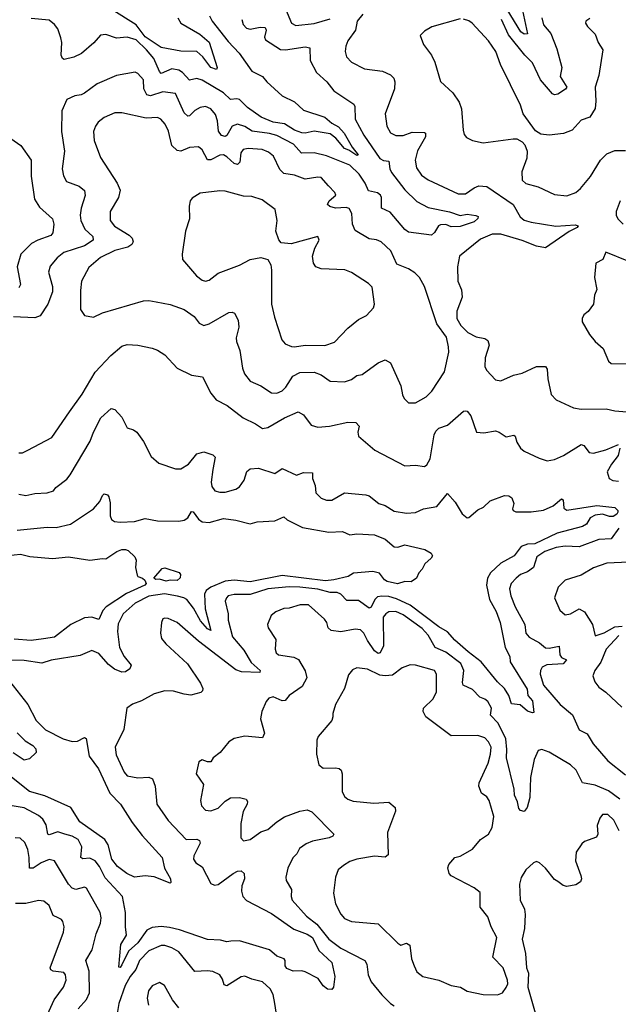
# Model space of a CAD drawing. Extents: x 1678431 to 1860718, y 384618 to 522882.
# Tile 323 of 473: x 1761900 to 1765265, y 501330 to 506864. Entities that reach past the tile are written whole.
import ezdxf

# ---------------------------------------------------------------- set-up
doc = ezdxf.new("R2010")
doc.units = 0

msp = doc.modelspace()

# ---------------------------------------------------------------- linework, layer by layer
at = {"layer": '0CON10XD'}
for points in [[(1762966.9, 506885), (1762982.5, 506855), (1763071.9, 506741.9), (1763134.4, 506675), (1763205.6, 506575), (1763264.7, 506544.7), (1763288.9, 506515), (1763375, 506435.6), (1763445, 506402.2), (1763495, 506355.7), (1763615, 506316.2), (1763655, 506282.2), (1763692.2, 506262.2), (1763724.6, 506225), (1763767.8, 506147.8), (1763802.5, 506105), (1763795, 506100), (1763750.5, 506130.5), (1763725, 506140.4), (1763677.1, 506197.1), (1763645, 506222.4), (1763555, 506236.3), (1763505, 506225.8), (1763485, 506227.6), (1763445, 506243.5), (1763387.7, 506277.7), (1763325, 506288.5), (1763257.3, 506315), (1763180, 506370), (1763135, 506415.3), (1763120.8, 506419.2), (1763085, 506414.5), (1763045, 506452.6), (1762925, 506524.7), (1762895, 506534), (1762855, 506524.5), (1762815, 506566.7), (1762795, 506579.1), (1762755, 506587.5), (1762695, 506562.2), (1762685, 506572.2), (1762653.5, 506645), (1762613.6, 506695), (1762555, 506749.8), (1762503.6, 506766.4), (1762445, 506760.8), (1762385, 506780.6), (1762355, 506777.1), (1762316, 506734), (1762246.8, 506673.2), (1762205, 506653.2), (1762149.7, 506639.7), (1762140.8, 506645), (1762133.8, 506663.8), (1762136.7, 506735), (1762131.2, 506761.2), (1762115, 506812), (1762095, 506836.9), (1762065, 506860.6), (1761965, 506870.9)], [(1762789.1, 506875), (1762806.5, 506845), (1762913.2, 506783.2), (1762965, 506736.6), (1763010.6, 506595), (1763006.8, 506583.2), (1762974.4, 506595), (1762929.4, 506655), (1762895, 506684.5), (1762805, 506686.7), (1762695, 506706.9), (1762605, 506767.2), (1762554.4, 506835), (1762415, 506922.5)], [(1763394.7, 506924.7), (1763428.5, 506845), (1763451.8, 506831.8), (1763555, 506841.4), (1763645, 506868.9)], [(1763829.4, 506895), (1763797.1, 506855), (1763786.7, 506805), (1763744.7, 506745.3), (1763732.9, 506715), (1763730, 506685), (1763737.5, 506655), (1763764.2, 506625), (1763838.3, 506588.3), (1763940, 506575), (1763983.7, 506553.7), (1764002.9, 506535), (1764008.5, 506515), (1764007.5, 506475), (1763953.5, 506335), (1763962.9, 506265), (1763985, 506228.6), (1764015, 506213.3), (1764055, 506213.1), (1764105, 506231.1), (1764175, 506230), (1764180.8, 506225), (1764180.5, 506205), (1764135, 506126.2), (1764123.6, 506075), (1764130.6, 506030.6), (1764159.1, 505989.1), (1764195, 505964.4), (1764365, 505884.4), (1764405, 505884.5), (1764455, 505918.6), (1764480.9, 505929.1), (1764525, 505925.5), (1764672.7, 505825), (1764713.5, 505755), (1764735, 505737.3), (1764775, 505725.4), (1764913.2, 505703.2), (1765021.4, 505711.4), (1765038, 505705), (1765032.5, 505695), (1764987.6, 505672.4), (1764855, 505582.2), (1764805, 505590), (1764725, 505622.4), (1764605, 505657.6), (1764555, 505659.1), (1764490, 505630), (1764371.4, 505535), (1764360, 505475), (1764362.1, 505395), (1764382.7, 505345), (1764387.5, 505305), (1764357.3, 505225), (1764356.7, 505185), (1764378.6, 505145), (1764418.8, 505105), (1764465, 505081.9), (1764515, 505072.5), (1764530.3, 505060.3), (1764538.6, 505035), (1764517, 504963), (1764513.7, 504913.7), (1764523.6, 504893.6), (1764575, 504838.8), (1764605, 504834.2), (1764675, 504865.7), (1764725, 504876.9), (1764805, 504914.5), (1764855, 504913.8), (1764865, 504900), (1764867.5, 504845), (1764886.8, 504756.8), (1764915, 504728), (1765012.2, 504682.2), (1765055, 504674.5), (1765197, 504677), (1765245.8, 504665.8), (1765335, 504657.8)], [(1764834, 506875), (1764843.2, 506835), (1764886.1, 506786.1), (1764919.9, 506699.9), (1764946.5, 506595), (1764938.5, 506545), (1764974.3, 506485), (1764967, 506473), (1764925, 506444.6), (1764905, 506441.1), (1764895, 506446.9), (1764826.3, 506526.3), (1764782.1, 506622.1), (1764738.4, 506665), (1764648, 506778), (1764607.5, 506865)], [(1764726.9, 506915), (1764754.3, 506785), (1764735, 506781.6), (1764717.6, 506795), (1764640.2, 506920.2)], [(1763148.9, 506865), (1763156.3, 506836.3), (1763175, 506816.9), (1763195, 506811.1), (1763251.9, 506821.9), (1763279.8, 506819.8), (1763285.4, 506805.4), (1763275.4, 506765.4), (1763281.3, 506751.3), (1763366, 506696), (1763393.7, 506693.7), (1763505, 506711.8), (1763530, 506705), (1763532.9, 506635), (1763567.5, 506567.5), (1763626.9, 506515), (1763665, 506464.5), (1763778.8, 506388.8), (1763784.5, 506375), (1763785.4, 506305), (1763833.5, 506215), (1763925, 506083.9), (1763945, 506072.4), (1763975, 506069.4), (1763980.3, 506025), (1763990.6, 506005), (1764065, 505908.2), (1764131.9, 505841.9), (1764195, 505808.8), (1764315, 505784.7), (1764375, 505763.6), (1764415, 505770.5), (1764463.9, 505763.9), (1764477, 505757), (1764475.6, 505745.6), (1764455, 505727.3), (1764375, 505702.1), (1764325, 505699.6), (1764295, 505713.3), (1764265, 505711.4), (1764254.5, 505705.5), (1764232.2, 505667.8), (1764215, 505653.5), (1764085, 505670), (1764064.4, 505685), (1763982.2, 505782.2), (1763934.5, 505805), (1763933.4, 505863.4), (1763927.9, 505877.9), (1763911.1, 505891.1), (1763861.2, 505901.2), (1763841.9, 505945), (1763808.8, 505995), (1763755, 506046.7), (1763625, 506098.4), (1763555, 506114.7), (1763483.2, 506113.2), (1763438.5, 506165), (1763345, 506213), (1763305, 506224.3), (1763207.3, 506237.3), (1763165, 506262.9), (1763125, 506276.6), (1763095, 506266.2), (1763065, 506212.9), (1763055, 506206.9), (1763035, 506212.7), (1763018.1, 506238.1), (1763011.9, 506295), (1763001, 506331), (1762975, 506362.9), (1762945, 506375.4), (1762915, 506370.8), (1762885, 506353.1), (1762855, 506322.9), (1762845, 506320.9), (1762825, 506340.5), (1762775, 506448.1), (1762705, 506458.1), (1762635, 506435.9), (1762615, 506440.9), (1762597.2, 506475), (1762595, 506526.2), (1762565, 506561.2), (1762548.3, 506568.3), (1762445, 506550.8), (1762335, 506503.5), (1762265, 506450.6), (1762245, 506442.2), (1762210, 506435), (1762165.8, 506415), (1762137.8, 506352.2), (1762135.5, 506235), (1762151.2, 506125), (1762139.5, 506025), (1762146.6, 505986.6), (1762163.4, 505953.4), (1762235, 505927.8), (1762263.6, 505903.6), (1762268.1, 505875), (1762245.3, 505804.7), (1762240.4, 505765), (1762243.8, 505735), (1762265.9, 505685.9), (1762311.8, 505645), (1762313.1, 505625), (1762265, 505592), (1762147.5, 505555), (1762110, 505525), (1762071.7, 505478.3), (1762061.8, 505445), (1762084.6, 505364.6), (1762085.3, 505334.7), (1762058.9, 505265), (1762015, 505198.6), (1761985, 505188.9), (1761865, 505194.4)], [(1764375, 506868.1), (1764216.8, 506823.2), (1764175, 506800), (1764150, 506775), (1764169.2, 506725), (1764214.4, 506664.4), (1764234.2, 506625), (1764265.8, 506515.8), (1764335, 506452), (1764370.2, 506400.2), (1764383, 506363)], [(1765105, 506870), (1765082.5, 506855), (1765080, 506845), (1765091.2, 506825), (1765135, 506782), (1765151.4, 506735), (1765178.1, 506695), (1765155, 506550), (1765134.7, 506485), (1765138.7, 506405), (1765134.6, 506365.4), (1765105, 506316), (1765055, 506298.8), (1765005, 506242), (1764956.4, 506223.6), (1764875, 506215.5), (1764829.4, 506219.4), (1764799.1, 506239.1), (1764728.9, 506335), (1764715, 506383.8), (1764602.2, 506612.2), (1764576.5, 506685), (1764535, 506745.6), (1764443.8, 506843.8), (1764425, 506858.1), (1764395, 506867.1)], [(1764125, 504710.8), (1764185, 504744.4), (1764216.7, 504775), (1764288.2, 504885), (1764311.4, 504995), (1764310.9, 505025), (1764298.6, 505078.6), (1764244.4, 505155), (1764174.7, 505364.7), (1764147.5, 505415), (1764120.6, 505440.6), (1764085, 505462.7), (1764018.9, 505488.9), (1763986.4, 505565), (1763931.4, 505615), (1763905, 505627.1), (1763865, 505631.1), (1763785, 505679.2), (1763771.2, 505715), (1763767.7, 505775), (1763752.7, 505802.7), (1763735, 505808), (1763675.2, 505805.2), (1763644.1, 505814.1), (1763630.8, 505825), (1763638.6, 505845), (1763677, 505877), (1763672, 505892), (1763635, 505930), (1763595, 505976.7), (1763575, 505979.5), (1763505, 505967.5), (1763445, 505989.2), (1763385, 505998.5), (1763361.5, 506021.5), (1763326.5, 506096.5), (1763298.3, 506118.3), (1763263.5, 506133.5), (1763185, 506139.3), (1763156.2, 506133.8), (1763142.4, 506115), (1763137, 506063), (1763125, 506050), (1763105, 506055.8), (1763065, 506093.8), (1763045, 506103.7), (1763025, 506102), (1762975, 506075.5), (1762956.4, 506076.4), (1762925, 506132.9), (1762905, 506148.9), (1762855.4, 506144.6), (1762805, 506125.5), (1762785, 506128.1), (1762756.1, 506156.1), (1762736.3, 506236.3), (1762717.3, 506277.3), (1762692.5, 506305), (1762675, 506313.5), (1762610.2, 506310.2), (1762475, 506339.5), (1762435, 506340), (1762375.4, 506314.6), (1762341.9, 506288.1), (1762325.6, 506265), (1762314.4, 506234.4), (1762318.1, 506185), (1762355, 506090), (1762448.5, 505945), (1762465.5, 505905), (1762454.6, 505865), (1762408.9, 505785), (1762408.8, 505735), (1762433.8, 505703.8), (1762515, 505653.1), (1762531.9, 505635), (1762537.1, 505615), (1762529.7, 505600.3), (1762508.8, 505585), (1762434.3, 505565.7), (1762355, 505527.5), (1762288.9, 505471.1), (1762246.7, 505395), (1762241.1, 505341.1), (1762242, 505235), (1762265, 505201.2), (1762315, 505192), (1762365, 505216.9), (1762595, 505284.4), (1762625.6, 505285.6), (1762667.6, 505277.6), (1762745, 505263.1), (1762823.8, 505235), (1762880.8, 505195), (1762908.9, 505158.9), (1762935, 505145.8), (1762965, 505154.2), (1763075, 505217.5), (1763095, 505220), (1763106.7, 505215), (1763127.1, 505175), (1763131.5, 505135), (1763116.4, 505075), (1763117.8, 505055), (1763137.5, 505005), (1763152.7, 504905), (1763163.3, 504873.3), (1763195, 504831.5), (1763255, 504805.6), (1763315, 504766.9), (1763345, 504764.4), (1763375, 504778.1), (1763395, 504798.6), (1763435, 504860.5), (1763475, 504881.5), (1763555, 504882.5), (1763595, 504867.9), (1763645, 504832.5), (1763725, 504828.6), (1763765, 504842), (1763795, 504863.8), (1763825, 504870), (1763915.5, 504934.5), (1763955, 504952.5), (1763985, 504935.8), (1764042.5, 504805), (1764051.5, 504755), (1764061.4, 504735), (1764085, 504710.8), (1764125, 504710.8)], [(1764383, 506363), (1764392.3, 506242.3), (1764399.1, 506219.1), (1764412.2, 506202.2), (1764445, 506184.5), (1764505, 506171.2), (1764674.2, 506194.2), (1764695, 506193.3), (1764725, 506176.7), (1764740, 506160), (1764752.5, 506125), (1764750, 506085), (1764722, 506008), (1764725, 505961.2), (1764745, 505943.1), (1764813.3, 505925), (1764905, 505880.8), (1764975, 505874.2), (1765025, 505891.9), (1765052.2, 505915), (1765108.3, 505981.7), (1765165, 506074), (1765199.7, 506110.3), (1765245, 506127.8), (1765305, 506129.4)], [(1761793.3, 506235), (1761906.9, 506156.9), (1761964.5, 506075), (1761964.5, 505985), (1761982.7, 505855), (1762010.9, 505810.9), (1762084, 505744), (1762092.1, 505715), (1762085.6, 505665), (1762075, 505650.6), (1762001.4, 505625), (1761966.7, 505605), (1761907.1, 505545), (1761885.3, 505475), (1761903.8, 505375), (1761895, 505356.7)], [(1763445, 505024.7), (1763505, 505033.8), (1763615, 505033.3), (1763669.2, 505050.8), (1763745, 505129.2), (1763805, 505177.8), (1763848.5, 505201.5), (1763888.8, 505245), (1763894.2, 505265), (1763880.9, 505360.9), (1763861.1, 505381.1), (1763765, 505441.9), (1763728.2, 505458.2), (1763595, 505462.7), (1763564.6, 505474.6), (1763551.4, 505495), (1763545.7, 505535), (1763559.7, 505580.3), (1763582.5, 505625), (1763575.9, 505645.9), (1763425, 505604.3), (1763370, 505610), (1763356.5, 505626.5), (1763340.5, 505675), (1763346.5, 505735), (1763336.4, 505796.4), (1763262, 505852), (1763205, 505870.5), (1763158.3, 505871.7), (1763055, 505899.5), (1763025, 505901.1), (1762915, 505888.1), (1762870.3, 505859.7), (1762858.8, 505845), (1762852, 505815), (1762854.3, 505745), (1762832.9, 505675), (1762812.9, 505545), (1762814.2, 505515), (1762893.5, 505423.5), (1762925, 505400.6), (1762945, 505394.3), (1762965, 505400), (1763015, 505438.2), (1763135, 505483.5), (1763195, 505515.6), (1763255, 505526.7), (1763295.6, 505515.6), (1763310.8, 505485), (1763314.4, 505455), (1763314.5, 505265), (1763331.4, 505191.4), (1763372.5, 505065), (1763391.8, 505041.8), (1763427.5, 505027.5), (1763445, 505024.7)], [(1765274.4, 505845), (1765252.5, 505785), (1765252.5, 505765), (1765262.5, 505745), (1765292, 505715)], [(1765324.4, 505504.4), (1765195, 505557.5), (1765177.5, 505515), (1765138, 505495), (1765130, 505415), (1765143, 505347), (1765130, 505315), (1765125.8, 505265), (1765095, 505224), (1765071.2, 505205), (1765061.2, 505185), (1765062, 505165), (1765102.9, 505095), (1765135, 505054.3), (1765178.6, 505015), (1765210, 504945), (1765225, 504930.8), (1765325, 504929.6)], [(1762180.2, 504659.8), (1762250.8, 504759.2), (1762325, 504883.1), (1762412.9, 504977.1), (1762475, 505028.6), (1762505, 505038.6), (1762564.4, 505034.4), (1762645, 505018.1), (1762675.5, 505005.5), (1762715, 504980), (1762785, 504904.3), (1762865, 504865.8), (1762927, 504857), (1762974.2, 504765), (1763005, 504727.1), (1763065.3, 504695.3), (1763155.4, 504625.4), (1763225, 504593.1), (1763265, 504566.9), (1763295, 504572.2), (1763389.2, 504625), (1763465, 504659.4), (1763495, 504642.2), (1763539.2, 504585), (1763575, 504574.4), (1763640.7, 504579.3), (1763745, 504601.9), (1763788.8, 504598.8), (1763808.6, 504578.6), (1763800.8, 504545), (1763805, 504523.3), (1763896.2, 504445), (1764065, 504356.7), (1764125, 504359.2), (1764175, 504352), (1764189.1, 504360.9), (1764206.9, 504395), (1764228.8, 504531.2), (1764238.1, 504551.9), (1764255, 504568.1), (1764305, 504584.3), (1764395, 504664), (1764405, 504666), (1764415, 504664.2), (1764435, 504638), (1764466.7, 504545), (1764509.1, 504540.9), (1764575, 504552), (1764595, 504546), (1764635, 504520), (1764677.9, 504527.9), (1764685, 504523.3), (1764695, 504490), (1764715.6, 504455.6), (1764735, 504439.2), (1764818.9, 504398.9), (1764864.5, 504384.5), (1764905, 504391.5), (1764955.8, 504415), (1765055, 504475.7), (1765070, 504470), (1765101.2, 504431.2), (1765125, 504426.5), (1765195, 504445.4), (1765265, 504475.8)], [(1761895, 504197.8), (1761935, 504190), (1761985, 504200.5), (1762055, 504203.5), (1762090, 504215), (1762103.8, 504235), (1762165, 504280.8), (1762184, 504305), (1762295.8, 504494.2), (1762314.7, 504545.3), (1762355.7, 504625), (1762415, 504678), (1762435, 504673.3), (1762475, 504630), (1762505, 504570), (1762539.1, 504559.1), (1762558, 504545), (1762595, 504492.5), (1762639.3, 504409.3), (1762681.3, 504371.3), (1762775, 504338.8), (1762805, 504338.6), (1762849.2, 504365), (1762895, 504424.3), (1762935, 504434.2), (1762985, 504418), (1762998, 504405), (1762985.6, 504335.6), (1762977.1, 504265), (1762980.3, 504240.3), (1762996.7, 504215), (1763025, 504207.5), (1763055, 504208.1), (1763115, 504225.6), (1763135, 504238.6), (1763161.1, 504275), (1763175.8, 504324.2), (1763195, 504339.2), (1763243.2, 504343.2), (1763335, 504313.8), (1763375, 504342), (1763455, 504304.2), (1763495, 504318.1), (1763545, 504316), (1763545.6, 504285), (1763560.8, 504245), (1763564.3, 504205), (1763594.5, 504174.5), (1763623.6, 504163.6), (1763655, 504162.7), (1763725.5, 504204.5), (1763845, 504194), (1763865, 504188), (1763918.8, 504145), (1763955, 504132.5), (1764005, 504102.2), (1764075, 504089.5), (1764125, 504094.3), (1764170, 504115), (1764245, 504128.1), (1764305, 504200), (1764348, 504152), (1764386.6, 504086.6), (1764415, 504064), (1764425, 504066), (1764475, 504108.5), (1764506.1, 504123.9), (1764545, 504160), (1764625, 504189.4), (1764648.3, 504188.3), (1764666.9, 504176.9), (1764678, 504145), (1764670, 504115), (1764673.3, 504105), (1764688.3, 504098.3), (1764775, 504097.8), (1764845, 504107.8), (1764898.1, 504131.9), (1764945, 504170.8), (1764955.5, 504165.5), (1764958.5, 504118.5), (1764975, 504107.3), (1765143.9, 504133.9), (1765245, 504122.5), (1765261.2, 504105), (1765261.2, 504095), (1765256.2, 504085), (1765235, 504071.1), (1765215, 504070.5), (1765175.5, 504084.5), (1765135, 504079.4), (1765105.6, 504064.4), (1765085, 504028.8), (1765063.3, 504015), (1764921.7, 503978.3), (1764795, 503918.2), (1764755, 503915.1), (1764718.1, 503901.9), (1764679.8, 503850.2), (1764605, 503809.7), (1764545.3, 503755), (1764528.6, 503725), (1764523.5, 503685), (1764540, 503605), (1764578.3, 503538.3), (1764600.8, 503475), (1764627.9, 503335), (1764654.4, 503285), (1764656.9, 503255), (1764751.7, 503101.7), (1764756.4, 503065), (1764783.1, 503035), (1764789.5, 502970.5), (1764783, 502967), (1764755, 502976.7), (1764712.2, 503012.2), (1764665, 503018.8), (1764650, 503065), (1764624.8, 503104.8), (1764585, 503141.8), (1764493.4, 503255), (1764421.4, 503311.4), (1764345, 503375.5), (1764303.8, 503423.8), (1764255, 503451.2), (1764095, 503572.5), (1764018.5, 503608.5), (1763975, 503620.8), (1763935, 503624.3), (1763911, 503619), (1763895.6, 503604.4), (1763875, 503561.4), (1763865, 503555.6), (1763805, 503599.3), (1763738.9, 503598.9), (1763704.8, 503634.8), (1763685, 503644.7), (1763645, 503644.8), (1763575, 503663.5), (1763475, 503674.3), (1763414.5, 503675.5), (1763295, 503664.3), (1763195, 503632.9), (1763105, 503632.7), (1763072.5, 503625), (1763061.9, 503615), (1763055.6, 503595), (1763071.2, 503525), (1763071.7, 503488.3), (1763096.1, 503395), (1763159.5, 503319.5), (1763201.5, 503251.5), (1763252.5, 503205), (1763250, 503195), (1763147.4, 503197.4), (1763115, 503210), (1762905, 503371.2), (1762785, 503475.6), (1762735, 503497.5), (1762715, 503500), (1762704.4, 503495.6), (1762696.2, 503475), (1762690.8, 503415), (1762697.5, 503385), (1762720.8, 503355), (1762843.4, 503243.4), (1762917.1, 503135), (1762930, 503105), (1762928.3, 503091.7), (1762918.1, 503081.9), (1762862.1, 503067.9), (1762825, 503072.1), (1762765, 503090), (1762715, 503092.1), (1762656, 503075), (1762584.7, 503035.3), (1762533.7, 503016.3), (1762502, 502995), (1762485.5, 502875), (1762436.9, 502775), (1762442.6, 502732.6), (1762486.4, 502635), (1762505, 502613.1), (1762565, 502602.3), (1762626.2, 502606.2), (1762646.6, 502596.6), (1762661.2, 502555), (1762671.4, 502455), (1762735, 502362.5), (1762835, 502255.8), (1762895, 502256.9), (1762910.6, 502250.6), (1762913.8, 502235), (1762878.5, 502165), (1762877.8, 502145), (1762890.8, 502125), (1762925, 502102.9), (1762975, 502009.4), (1762995, 501999.1), (1763015, 502002.3), (1763099.2, 502065), (1763125, 502077.1), (1763145, 502078.9), (1763162.5, 502065), (1763163.3, 502035), (1763148.8, 501995), (1763146.1, 501965), (1763153.8, 501935), (1763175, 501912.9), (1763315, 501840.4), (1763441, 501751), (1763515, 501724.4), (1763545, 501704.8), (1763582.2, 501632.2), (1763654.2, 501565), (1763671.2, 501485), (1763663.6, 501426.4), (1763655, 501413.3), (1763630, 501415), (1763605, 501432.5), (1763577.5, 501475), (1763505, 501512.5), (1763485, 501518.6), (1763436.6, 501516.6), (1763401.5, 501531.5), (1763391.4, 501545), (1763392, 501575), (1763385.7, 501585.7), (1763345, 501600), (1763305, 501635.4), (1763135, 501686.1), (1763086.2, 501685), (1763065, 501681.2), (1763029.5, 501689.5), (1762955, 501694.1), (1762798.3, 501748.3), (1762741.4, 501761.4), (1762695, 501766.8), (1762645, 501761.4), (1762615, 501745.4), (1762565, 501674.3), (1762512.1, 501627.9), (1762475, 501552), (1762465, 501536.7), (1762457.5, 501537.5), (1762468.9, 501665), (1762501.2, 501718.8), (1762494.2, 501765), (1762494.7, 501845), (1762477.3, 501935), (1762380.1, 502040.1), (1762348.9, 502105), (1762325, 502135.4), (1762295, 502151.6), (1762255, 502147.9), (1762244.1, 502154.1), (1762249.7, 502215), (1762229.1, 502255), (1762195, 502274.7), (1762153.4, 502286.6), (1762115, 502298.1), (1762065, 502281.5), (1762058, 502285), (1762048.6, 502338.6), (1762030.5, 502370.5), (1762005, 502391.5), (1761925, 502433.8), (1761835, 502449.5)], [(1761895, 504428.6), (1761915, 504430), (1761946.3, 504443.7), (1762080, 504515), (1762180.2, 504659.8)], [(1765272.7, 504455), (1765263.1, 504415), (1765225.5, 504365), (1765202.7, 504322.7), (1765213.3, 504285), (1765234.2, 504274.2), (1765265, 504270.8)], [(1761885, 503994.6), (1762055, 504011.2), (1762105, 504010.4), (1762185, 504027.5), (1762314.7, 504115.3), (1762350, 504155), (1762365, 504190), (1762375, 504198), (1762392.7, 504192.7), (1762401.7, 504181.7), (1762408.9, 504148.9), (1762408.1, 504075), (1762416, 504055), (1762433.7, 504043.7), (1762465, 504038.9), (1762545, 504043.5), (1762605, 504059.5), (1762675, 504046.2), (1762795.4, 504045.4), (1762825, 504050.4), (1762845.6, 504064.4), (1762865, 504098.6), (1762875, 504096.7), (1762905, 504055.6), (1762925, 504041.5), (1762965, 504037.5), (1763045, 504060), (1763115, 504050.5), (1763195, 504030), (1763235, 504041.5), (1763335, 504047.1), (1763385, 504068.8), (1763403.4, 504053.4), (1763489.1, 504009.1), (1763637.6, 503982.4), (1763715, 503986.9), (1763755, 503968.6), (1763795, 503974.4), (1763895, 503968.2), (1763955, 503944.4), (1764005, 503900.4), (1764025, 503899.6), (1764065, 503911.9), (1764177.5, 503885), (1764212.5, 503865), (1764219.3, 503850.7), (1764213, 503837), (1764177.5, 503805), (1764162.5, 503775), (1764142.5, 503755), (1764130, 503725), (1764100, 503705), (1764065, 503706.7), (1764023.3, 503693.3), (1763965, 503705.4), (1763951.1, 503715), (1763922.9, 503752.9), (1763885, 503762.3), (1763776.7, 503753.3), (1763745.6, 503734.4), (1763666, 503715), (1763619.5, 503710.5), (1763375, 503740.6), (1763195, 503704.5), (1763105, 503712.9), (1763055, 503707.1), (1762975.3, 503675), (1762948.4, 503655), (1762938.3, 503635), (1762942.3, 503552.3), (1762975, 503430), (1762955, 503440), (1762916.1, 503485), (1762876.4, 503556.4), (1762838.6, 503605), (1762823.3, 503615), (1762787.2, 503622.8), (1762714.2, 503635.8), (1762625, 503624.5), (1762550, 503585), (1762482, 503525), (1762452.8, 503467.2), (1762450.3, 503425), (1762461.5, 503335), (1762487.9, 503285), (1762527.5, 503235), (1762518.9, 503215), (1762495, 503198.9), (1762475, 503197.2), (1762433.7, 503213.7), (1762399.6, 503239.6), (1762345, 503301.8), (1762305, 503317.5), (1762239.1, 503290.9), (1762076.5, 503263.5), (1762025, 503247.1), (1761925, 503261.4), (1761826, 503264)], [(1765267.2, 504005), (1765223.9, 503946.1), (1765155, 503942.2), (1765045, 503901.1), (1764965, 503905.2), (1764915, 503897.2), (1764852.5, 503875), (1764807.3, 503845), (1764787.3, 503785), (1764755, 503761.1), (1764715, 503746.1), (1764690.5, 503725), (1764662.2, 503695), (1764652.7, 503665), (1764660, 503625), (1764684.2, 503564.2), (1764738.9, 503465), (1764745.6, 503415), (1764763.1, 503393.1), (1764821.8, 503361.8), (1764855, 503333.3), (1764875, 503330.4), (1764932.5, 503342.5), (1764935, 503294.4), (1764945, 503279.6), (1764974, 503265), (1764955, 503244.1), (1764862.5, 503237.5), (1764837.5, 503225), (1764827.1, 503205), (1764825.6, 503185), (1764845, 503123.8), (1764938.5, 503015), (1765006.7, 502956.7), (1765045, 502872.9), (1765089.5, 502849.5), (1765123, 502793), (1765205, 502698.8), (1765305, 502618.6)], [(1761832.8, 503852.8), (1761905, 503859.6), (1761957.2, 503847.2), (1762085, 503834.4), (1762175, 503844.3), (1762295, 503825.6), (1762365, 503835.8), (1762385, 503832.5), (1762446.7, 503875), (1762475, 503885.6), (1762495, 503885.8), (1762510.5, 503880.5), (1762546.7, 503845), (1762554, 503825), (1762551.9, 503785), (1762561.1, 503741.1), (1762565, 503733.8), (1762591.2, 503725), (1762603.8, 503713.8), (1762610, 503695), (1762604.3, 503685), (1762501, 503639), (1762385.6, 503564.4), (1762366.6, 503543.4), (1762345, 503492), (1762306.2, 503506.2), (1762265, 503502.3), (1762187.3, 503465), (1762095, 503393.2), (1762034.6, 503384.6), (1761965, 503374.4), (1761868.3, 503381.7)], [(1762722.9, 503707.1), (1762685, 503718.9), (1762665, 503716.7), (1762653.3, 503725), (1762700, 503780), (1762715, 503782.5), (1762796.5, 503756.5), (1762803.1, 503745), (1762802.6, 503727.4), (1762785, 503711.4), (1762745, 503713.3), (1762722.9, 503707.1)], [(1765365.8, 503815.8), (1765200.6, 503809.4), (1765125, 503783.6), (1765055, 503741.5), (1764965.7, 503714.3), (1764926, 503675), (1764906.2, 503615), (1764935.8, 503545), (1764965, 503519.2), (1764995, 503524.4), (1765045, 503552.9), (1765075, 503535.8), (1765118.8, 503465), (1765135, 503401.2), (1765185, 503418.2), (1765245, 503451.6), (1765285.7, 503455.7)], [(1765273.3, 502483.3), (1765209.5, 502529.5), (1765135, 502562.2), (1765063.9, 502573.9), (1765028.6, 502645), (1764995, 502675.8), (1764875, 502747.5), (1764835, 502761.5), (1764814.5, 502755.5), (1764791.8, 502705), (1764771.5, 502605), (1764767.9, 502492.1), (1764752, 502435), (1764735, 502413.3), (1764715, 502418.8), (1764705, 502430), (1764698, 502468), (1764680.8, 502505), (1764678.8, 502538.8), (1764635.5, 502715), (1764637.8, 502762.2), (1764631.5, 502821.5), (1764589.2, 502909.2), (1764546.4, 502955), (1764551, 502995), (1764531.7, 503031.7), (1764515.2, 503045.2), (1764485.8, 503055.8), (1764445, 503098.8), (1764392.5, 503122.5), (1764388.3, 503138.3), (1764396.3, 503205), (1764379.1, 503245), (1764295, 503309.2), (1764235, 503334.6), (1764195.8, 503405), (1764161.6, 503441.6), (1764055, 503518.8), (1764015, 503538.2), (1763974, 503536), (1763957.1, 503525), (1763942.5, 503505), (1763944.7, 503345), (1763926.9, 503305), (1763915, 503301.6), (1763895, 503316.4), (1763854.1, 503375), (1763835, 503415.5), (1763815, 503433.5), (1763785, 503438.9), (1763705, 503423.8), (1763650.9, 503430.9), (1763634.7, 503444.7), (1763626.5, 503475), (1763613.9, 503493.9), (1763523.3, 503575), (1763475.6, 503575.6), (1763413.8, 503556.2), (1763385, 503553.5), (1763340, 503535), (1763314.2, 503515), (1763293.1, 503465), (1763297.1, 503445), (1763339.8, 503379.8), (1763335.5, 503325), (1763341.1, 503305), (1763355, 503294.6), (1763440, 503280), (1763467.1, 503267.1), (1763504.5, 503204.5), (1763513.1, 503165), (1763487.1, 503115), (1763415, 503064.4), (1763392, 503038), (1763375, 503035.6), (1763325, 503057.8), (1763299.7, 503050.3), (1763285, 503031.2), (1763261.1, 502975), (1763254.4, 502935), (1763275.6, 502854.4), (1763265, 502826.7), (1763165, 502837.5), (1763105, 502823.1), (1763076, 502805), (1763026.2, 502745), (1762986.7, 502715), (1762975, 502693.3), (1762955, 502692), (1762925, 502703.8), (1762907.7, 502692.3), (1762891.2, 502625), (1762933.8, 502565), (1762917.1, 502475), (1762921.4, 502445), (1762945, 502420.6), (1762975, 502416.7), (1763015, 502432.7), (1763055, 502471.9), (1763085, 502490), (1763135, 502492.9), (1763173, 502483), (1763180.3, 502470.3), (1763179.4, 502455), (1763156.9, 502413.1), (1763142.7, 502345), (1763142.5, 502265), (1763158.3, 502248.3), (1763195, 502256), (1763255, 502298.9), (1763295, 502312.5), (1763345, 502355.4), (1763387.6, 502382.4), (1763474.4, 502414.4), (1763515, 502422.9), (1763541.7, 502411.7), (1763665.8, 502285), (1763660, 502275), (1763640, 502265), (1763545, 502246.2), (1763509.3, 502230.7), (1763472.9, 502205), (1763456.9, 502175), (1763435, 502152.5), (1763406.9, 502095), (1763395.6, 502045), (1763398.6, 502025), (1763427.1, 501975), (1763425.6, 501935), (1763431.4, 501915), (1763512.9, 501825), (1763569.8, 501779.8), (1763637.7, 501695), (1763705, 501645.9), (1763840, 501575), (1763851.1, 501555), (1763858.7, 501495), (1763875.4, 501455), (1763935, 501382.9), (1763985, 501334), (1764005, 501321.9)], [(1765267.6, 503402.4), (1765197.1, 503325), (1765166.7, 503253.3), (1765132.3, 503205), (1765122.1, 503175), (1765132.6, 503142.6), (1765155, 503111.2), (1765195, 503084), (1765285, 502999.4)], [(1764585, 501383.1), (1764613.3, 501395), (1764635, 501423.8), (1764644.4, 501445), (1764642.5, 501465), (1764616.5, 501535), (1764560, 501595), (1764582.1, 501705), (1764549.5, 501765), (1764532, 501822), (1764488, 501875), (1764487.7, 501957.7), (1764455, 501984.2), (1764325, 502050.8), (1764313.8, 502065), (1764306.4, 502096.4), (1764312, 502115), (1764345, 502153.8), (1764375, 502162.5), (1764445, 502202), (1764490, 502255), (1764535.7, 502285), (1764555, 502323.8), (1764564.5, 502385), (1764538.6, 502475), (1764525, 502496), (1764495, 502516.7), (1764480, 502555), (1764482, 502575), (1764532.5, 502685), (1764545.9, 502735), (1764549.2, 502775), (1764535, 502804.3), (1764515, 502826.5), (1764475, 502840.4), (1764325, 502838), (1764182, 502945), (1764168.6, 502975), (1764170, 502995), (1764223.4, 503046.6), (1764241.9, 503085), (1764242.2, 503185), (1764232, 503205), (1764125, 503235.7), (1764095, 503236.9), (1764048.9, 503221.1), (1763995, 503179.6), (1763955, 503175.3), (1763925, 503179.1), (1763855, 503212.7), (1763795, 503220), (1763770.5, 503209.5), (1763748.3, 503181.7), (1763725.6, 503105), (1763675.7, 503015), (1763659.2, 502965), (1763660.8, 502945), (1763654.2, 502925), (1763577.1, 502835), (1763570.8, 502815), (1763568.6, 502735), (1763581.4, 502675), (1763605, 502657.1), (1763675, 502659.5), (1763695, 502655.7), (1763706.4, 502646.4), (1763711.9, 502625), (1763712.2, 502525), (1763725, 502498), (1763745, 502482.9), (1763775, 502472.2), (1763890.3, 502460.3), (1763975, 502466.2), (1764010, 502435), (1764012.9, 502415), (1763967.5, 502295), (1763970.7, 502169.3), (1763955, 502156.7), (1763895, 502161.5), (1763795, 502144.5), (1763755, 502133.1), (1763719.3, 502110.7), (1763690, 502085), (1763674.2, 502045), (1763663.1, 501955), (1763674.4, 501895), (1763705, 501836), (1763725, 501811.9), (1763765, 501795.6), (1763915, 501782.5), (1764025, 501672.5), (1764042.3, 501662.3), (1764075, 501674), (1764092.9, 501662.9), (1764102.1, 501585), (1764116.7, 501546.7), (1764132.7, 501512.7), (1764165, 501485.7), (1764255, 501465.6), (1764325, 501434.4), (1764377.5, 501425), (1764415, 501404.2), (1764505, 501384.2), (1764585, 501383.1)], [(1761841.9, 503145), (1761946.5, 503015), (1761993.3, 502925), (1762045, 502872.9), (1762145, 502822.2), (1762195, 502806), (1762225, 502809.3), (1762265, 502830), (1762274.3, 502824.3), (1762290, 502725), (1762343.3, 502653.3), (1762406.6, 502516.6), (1762467.3, 502455), (1762531.7, 502351.7), (1762587.6, 502277.6), (1762700, 502155), (1762714.6, 502094.6), (1762747.8, 502035), (1762750, 502015), (1762745, 502010), (1762655, 502046.7), (1762605, 502050.8), (1762545, 502044.5), (1762501.9, 502065), (1762449.5, 502105), (1762417.4, 502145), (1762396.8, 502225), (1762378.2, 502255), (1762238.2, 502355), (1762188, 502435), (1762040.8, 502500.8), (1761955, 502526), (1761845, 502613.1)], [(1761885.8, 502855.8), (1761930.6, 502810.6), (1761973.8, 502785), (1761990, 502765), (1761992.5, 502745), (1761955, 502710), (1761925, 502701.4), (1761863.8, 502743.8)], [(1765268.5, 502305), (1765239.4, 502365), (1765205, 502396.9), (1765175, 502395.8), (1765160.8, 502375), (1765146.2, 502335), (1765149.5, 502285), (1765141.2, 502268.8), (1765075, 502244.2), (1765058.9, 502231.1), (1765027.1, 502185), (1765023.2, 502136.8), (1765054.1, 502054.1), (1765058, 502035), (1765051.7, 502018.3), (1765025, 502000.8), (1764975, 501992.5), (1764955, 501997.5), (1764925, 502020)], [(1762229.5, 501305), (1762275, 501355.7), (1762292.9, 501395), (1762289.7, 501515), (1762271.5, 501575), (1762307.6, 501635), (1762329.1, 501725), (1762354.6, 501785), (1762357.3, 501815), (1762351.5, 501845), (1762275, 501982), (1762265, 501988.6), (1762215, 501974.4), (1762195, 501982.2), (1762174.6, 502005), (1762095, 502136.9), (1762065, 502143.5), (1762020.6, 502125), (1761975, 502095.3), (1761955.4, 502095.4), (1761954, 502155), (1761945, 502200), (1761928.6, 502238.6), (1761903.4, 502263.4), (1761875, 502265.7)], [(1764925, 502020), (1764905, 502031.2), (1764856.2, 502095), (1764821.2, 502125), (1764805, 502131.4), (1764788.8, 502125), (1764745, 502085.7), (1764718.3, 502041.7), (1764708.9, 502005), (1764712.9, 501915), (1764736.7, 501865), (1764741.8, 501835), (1764736.5, 501755), (1764723.8, 501695), (1764743.3, 501615), (1764748.6, 501535), (1764759.4, 501505), (1764756.7, 501425), (1764805.6, 501255)], [(1762030.4, 501215), (1762094.6, 501355), (1762146.4, 501425), (1762161.8, 501465), (1762158.1, 501495), (1762147.7, 501507.7), (1762087.5, 501515), (1762075, 501523.3), (1762070.8, 501535), (1762146.9, 501735), (1762149.2, 501765), (1762142.5, 501795), (1762135, 501805.7), (1762115.4, 501815.4), (1762088.7, 501828.7), (1762065.7, 501885), (1762035, 501908.6), (1762005, 501913.1), (1761934.5, 501895.5), (1761876.8, 501896.8)], [(1763350.7, 501225), (1763334.8, 501335), (1763323.8, 501385), (1763307, 501417), (1763265, 501456), (1763205, 501470), (1763165, 501487.8), (1763145, 501484.5), (1763064.3, 501434.3), (1763049.7, 501439.7), (1763040.8, 501470.8), (1763025.3, 501495.3), (1762985, 501513.5), (1762955, 501518.2), (1762884, 501514), (1762795, 501624.5), (1762755, 501647.3), (1762715, 501660), (1762695, 501660), (1762625, 501630.4), (1762574, 501576), (1762552, 501525), (1762520.5, 501485), (1762493, 501435), (1762456.6, 501335), (1762442.4, 501245)], [(1762795, 501309.2), (1762758.9, 501355), (1762714.4, 501434.4), (1762685, 501452), (1762645, 501432.5), (1762623.1, 501405), (1762615.6, 501365), (1762624.4, 501325)]]:
    msp.add_lwpolyline(points, dxfattribs=at)

doc.saveas('drawing.dxf')
